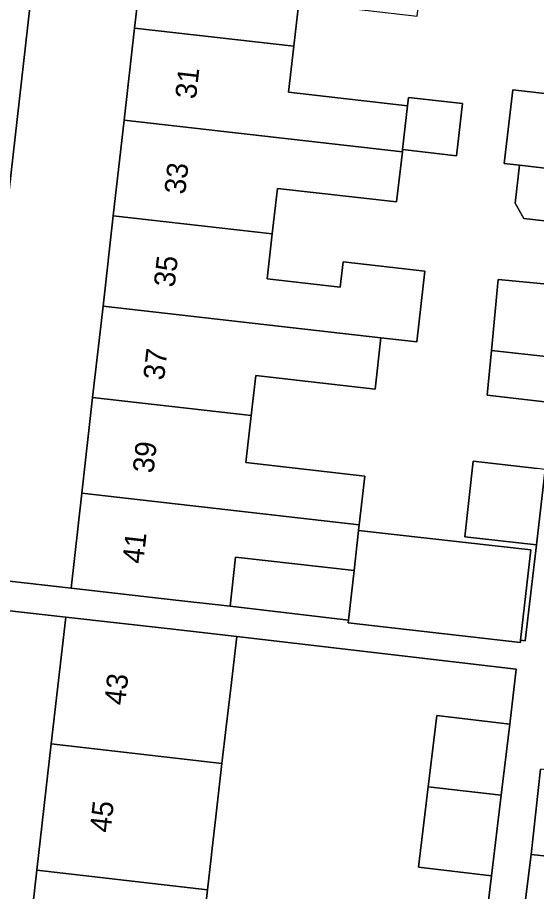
# Model space of a CAD drawing. Extents: x 161692 to 162379, y 380760 to 381678.
# Drawn here: x 162024.33 to 162049.01, y 381028.56 to 381070.14 of the extents above; entities that cross this region are included whole.
import ezdxf

# ---------------------------------------------------------------- set-up
doc = ezdxf.new("R2010")
doc.units = 0
for name, color, linetype in [('IMGEO_Erf', 7, 'Continuous'), ('IMGEO_Pand', 7, 'Continuous'), ('IMGEO_Pand_nummerreeks', 7, 'Continuous'), ('IMGEO_Voetpad_open', 7, 'Continuous')]:
    doc.layers.add(name, color=color, linetype=linetype)

msp = doc.modelspace()

# ---------------------------------------------------------------- linework, layer by layer
at = {"layer": 'IMGEO_Erf'}
for points in [[(162029.902, 381069.631), (162030.396, 381073.978), (162030.902, 381078.436), (162031.4, 381082.824), (162031.897, 381087.196), (162026.889, 381087.778), (162025.499, 381075.815), (162021.85, 381043.562), (162026.876, 381042.993), (162027.389, 381047.51), (162027.905, 381052.055), (162028.399, 381056.401), (162028.887, 381060.699), (162029.403, 381065.244)], [(162040.336, 381043.826), (162034.706, 381044.465), (162034.441, 381042.134), (162040.068, 381041.477)], [(162024.547, 381023.408), (162025.25, 381029.573), (162025.936, 381035.586), (162026.624, 381041.617), (162021.693, 381042.175), (162018.038, 381009.86), (162016.694, 381000), (162015.99, 380993.672), (162021.098, 380993.178), (162021.786, 380999.214), (162021.876, 381000), (162022.484, 381005.331), (162023.169, 381011.335), (162023.855, 381017.349)]]:
    msp.add_lwpolyline(points, close=True, dxfattribs=at)
for points in [[(162037.704, 381070.845), (162037.469, 381068.772), (162037.22, 381066.578), (162042.882, 381065.934), (162042.928, 381066.337), (162045.488, 381066.046), (162045.205, 381063.563), (162042.646, 381063.854), (162042.633, 381063.741), (162042.363, 381061.36), (162036.695, 381062.004), (162036.449, 381059.84), (162036.207, 381057.706), (162039.684, 381057.311), (162039.82, 381058.508), (162043.699, 381058.067), (162043.318, 381054.706), (162041.61, 381054.9), (162041.333, 381052.459), (162035.667, 381053.103), (162035.451, 381051.198), (162035.197, 381048.966), (162040.847, 381048.324), (162040.584, 381046.011), (162040.553, 381045.739), (162048.745, 381044.809), (162048.259, 381040.52), (162048.478, 381040.494), (162049.011, 381045.054), (162045.598, 381045.442), (162046.006, 381049.029), (162049.046, 381048.684)], [(162050.369, 381060.348), (162048.411, 381060.57), (162047.998, 381061.305), (162048.203, 381063.109), (162047.482, 381063.191), (162047.88, 381066.692), (162051.049, 381066.332)], [(162049.406, 381051.855), (162046.659, 381052.166), (162046.865, 381054.302), (162047.19, 381057.676), (162050.035, 381057.4)], [(162046.275, 381024.354), (162046.87, 381029.31), (162043.409, 381029.726), (162043.867, 381033.541), (162044.276, 381036.94), (162047.737, 381036.523), (162048.043, 381039.141), (162034.756, 381040.694), (162034.476, 381038.231), (162034.253, 381036.4), (162034.055, 381034.66), (162033.782, 381032.253), (162033.572, 381030.468), (162033.538, 381030.17), (162033.365, 381028.647), (162033.113, 381026.43)], [(162052.016, 381029.975), (162048.765, 381030.327), (162048.146, 381025.402), (162051.35, 381025.055)]]:
    msp.add_lwpolyline(points, dxfattribs=at)
at = {"layer": 'IMGEO_Pand'}
for points in [[(162037.469, 381068.772), (162037.704, 381070.845), (162043.343, 381070.204), (162043.601, 381072.478), (162030.396, 381073.978), (162029.902, 381069.631)], [(162037.469, 381068.772), (162029.902, 381069.631), (162029.403, 381065.244), (162042.633, 381063.741), (162042.646, 381063.854), (162042.882, 381065.934), (162037.22, 381066.578)], [(162051.049, 381066.332), (162047.88, 381066.692), (162047.482, 381063.191), (162048.203, 381063.109), (162050.651, 381062.831)], [(162042.882, 381065.934), (162042.646, 381063.854), (162045.205, 381063.563), (162045.488, 381066.046), (162042.928, 381066.337)], [(162036.449, 381059.84), (162036.695, 381062.004), (162042.363, 381061.36), (162042.633, 381063.741), (162029.403, 381065.244), (162028.887, 381060.699)], [(162050.651, 381062.831), (162048.203, 381063.109), (162047.998, 381061.305), (162048.411, 381060.57), (162050.369, 381060.348)], [(162036.449, 381059.84), (162028.887, 381060.699), (162028.399, 381056.401), (162041.61, 381054.9), (162043.318, 381054.706), (162043.699, 381058.067), (162039.82, 381058.508), (162039.684, 381057.311), (162036.207, 381057.706)], [(162050.035, 381057.4), (162047.19, 381057.676), (162046.865, 381054.302), (162049.749, 381053.975), (162050.079, 381057.396)], [(162041.61, 381054.9), (162028.399, 381056.401), (162027.905, 381052.055), (162035.451, 381051.198), (162035.667, 381053.103), (162041.333, 381052.459)], [(162049.749, 381053.975), (162046.865, 381054.302), (162046.659, 381052.166), (162049.406, 381051.855), (162049.543, 381051.839)], [(162035.451, 381051.198), (162027.905, 381052.055), (162027.389, 381047.51), (162040.584, 381046.011), (162040.847, 381048.324), (162035.197, 381048.966)], [(162049.418, 381048.642), (162049.046, 381048.684), (162046.006, 381049.029), (162045.598, 381045.442), (162049.011, 381045.054)], [(162034.706, 381044.465), (162040.336, 381043.826), (162040.553, 381045.739), (162040.584, 381046.011), (162027.389, 381047.51), (162026.876, 381042.993), (162031.861, 381042.427), (162034.441, 381042.134)], [(162040.553, 381045.739), (162040.336, 381043.826), (162040.068, 381041.477), (162040.053, 381041.343), (162048.247, 381040.412), (162048.259, 381040.52), (162048.745, 381044.809)], [(162025.936, 381035.586), (162034.055, 381034.66), (162034.253, 381036.4), (162034.476, 381038.231), (162034.756, 381040.694), (162031.593, 381041.053), (162026.624, 381041.617)], [(162043.867, 381033.541), (162047.331, 381033.146), (162047.737, 381036.523), (162044.276, 381036.94)], [(162034.055, 381034.66), (162025.936, 381035.586), (162025.25, 381029.573), (162033.365, 381028.647), (162033.538, 381030.17), (162033.572, 381030.468), (162033.782, 381032.253)], [(162049.203, 381034.376), (162048.765, 381030.327), (162052.016, 381029.975), (162052.451, 381034)], [(162043.867, 381033.541), (162043.409, 381029.726), (162046.87, 381029.31), (162047.331, 381033.146)], [(162033.365, 381028.647), (162025.25, 381029.573), (162024.547, 381023.408), (162032.637, 381022.485), (162032.769, 381023.647), (162032.846, 381024.325), (162033.113, 381026.43)]]:
    msp.add_lwpolyline(points, close=True, dxfattribs=at)
at = {"layer": 'IMGEO_Voetpad_open'}
for points in [[(162013.002, 380966.811), (162015.772, 380991.71), (162015.965, 380993.447), (162015.99, 380993.672), (162016.694, 381000), (162018.038, 381009.86), (162021.693, 381042.175), (162021.85, 381043.562), (162025.499, 381075.815)], [(162049.418, 381048.642), (162049.011, 381045.054), (162048.478, 381040.494), (162048.259, 381040.52), (162048.247, 381040.412), (162040.053, 381041.343), (162040.068, 381041.477), (162034.441, 381042.134), (162031.861, 381042.427), (162026.876, 381042.993), (162021.85, 381043.562), (162021.693, 381042.175), (162026.624, 381041.617), (162031.593, 381041.053), (162034.756, 381040.694), (162048.043, 381039.141), (162047.737, 381036.523), (162047.331, 381033.146), (162046.87, 381029.31), (162046.275, 381024.354)], [(162057.079, 380984.131), (162047.712, 380986.308), (162044.621, 380987.312), (162043.764, 380987.387), (162044.13, 380991.543), (162044.509, 380991.51), (162044.785, 380994.13), (162044.593, 380994.151), (162044.987, 380997.799), (162045.333, 381001.001), (162045.505, 381000.982), (162046.062, 381006.135), (162045.977, 381006.144), (162046.402, 381010.075), (162046.748, 381013.277), (162046.833, 381013.268), (162047.364, 381018.172), (162047.8, 381022.2), (162048.146, 381025.402), (162048.765, 381030.327), (162049.203, 381034.376)]]:
    msp.add_lwpolyline(points, dxfattribs=at)

# ---------------------------------------------------------------- texts
at = {"layer": 'IMGEO_Pand_nummerreeks'}
for s, rotation, p in [('31', 83.5201, (162032.816, 381066.225)), ('33', 83.5196, (162032.302, 381061.693)), ('35', 83.5196, (162031.8, 381057.273)), ('37', 83.5196, (162031.298, 381052.852)), ('39', 83.5196, (162030.796, 381048.432)), ('41', 83.5201, (162030.306, 381044.124)), ('43', 83.4914, (162029.443, 381037.395)), ('45', 83.4914, (162028.752, 381031.338))]:
    msp.add_text(s, height=1, rotation=rotation, dxfattribs=at).set_placement(p)

doc.saveas('drawing.dxf')
